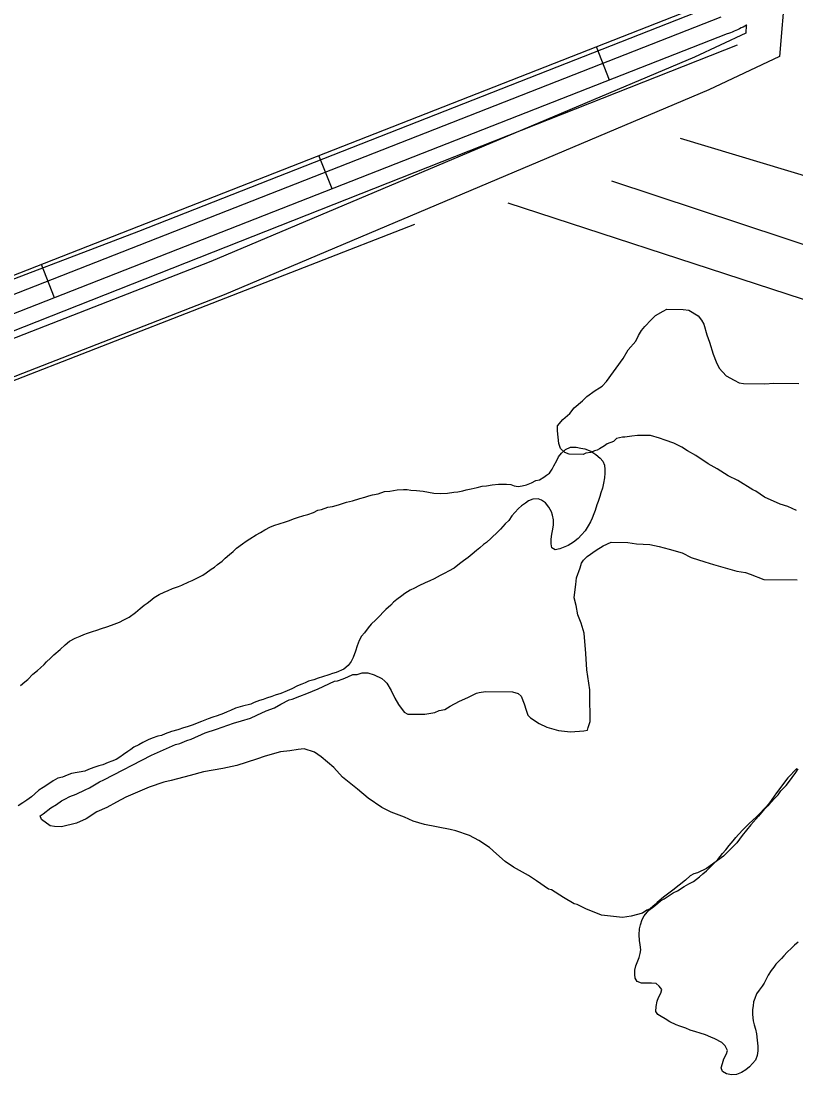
# Model space of a CAD drawing. Extents: x 3355677 to 3393573, y 612928 to 638357.
# Drawn here: x 3371697 to 3372347, y 626629 to 627513 of the extents above; entities that cross this region are included whole.
import ezdxf

# ---------------------------------------------------------------- set-up
doc = ezdxf.new("R2010")
doc.units = 0
for name, color, linetype in [('V-ROAD-CNTR', 7, 'Continuous'), ('V-SITE-VEGE', 7, 'Continuous'), ('V-TOPO-SHOR', 7, 'Continuous')]:
    doc.layers.add(name, color=color, linetype=linetype)

msp = doc.modelspace()

# ---------------------------------------------------------------- linework, layer by layer
at = {"layer": 'V-ROAD-CNTR'}
for p, q in [((3372190.75, 627463.34), (3372179.8, 627491.27)), ((3371957.99, 627372.11), (3371947.04, 627400.05)), ((3371725.22, 627280.89), (3371714.28, 627308.82))]:
    msp.add_line(p, q, dxfattribs=at)
for points in [[(3372338.05, 627539.85), (3372333.31, 627482.97), (3372274.06, 627455.09), (3371867.51, 627283.43), (3371381.57, 627093.95)], [(3372278.86, 627530.09), (3371375.65, 627176.11)], [(3372284.05, 627516.01), (3371381.8, 627162.41)], [(3372305.4, 627509.34), (3372304.85, 627502.73), (3372261.83, 627482.49), (3371856.23, 627311.23), (3371385.63, 627127.73), (3371367.43, 627140.47)], [(3372305.86, 627509.49), (3372305.55, 627509.31), (3372304.13, 627508.51), (3372302.65, 627507.72), (3372301.19, 627506.96), (3372299.64, 627506.2), (3372298.13, 627505.5), (3372296.67, 627504.84), (3372295.09, 627504.16), (3372293.54, 627503.53), (3372292.04, 627502.94), (3372290.44, 627502.35), (3372289.23, 627501.94), (3371387.94, 627148.71), (3371387.12, 627148.29), (3371384.71, 627147.12), (3371382.33, 627146.02), (3371379.92, 627144.95), (3371377.42, 627143.88), (3371374.97, 627142.91), (3371372.51, 627141.96), (3371370, 627141.06), (3371367.82, 627140.3)]]:
    msp.add_lwpolyline(points, dxfattribs=at)
at = {"layer": 'V-SITE-VEGE'}
for points in [[(3372182.35, 627154.12), (3372180.23, 627153.09), (3372178.11, 627152.58), (3372174.93, 627151.03), (3372170.71, 627150.54), (3372168.59, 627149.5), (3372156.98, 627149.61), (3372153.3, 627151.22), (3372149.64, 627154.43), (3372148.1, 627158.66), (3372147.14, 627169.22), (3372147.18, 627173.43), (3372151.45, 627178.67), (3372157.3, 627183.89), (3372161.03, 627188.61), (3372167.94, 627194.35), (3372171.67, 627198.01), (3372178.57, 627203.22), (3372182.28, 627205.29), (3372184.41, 627206.86), (3372188.14, 627210.52), (3372202.03, 627229.91), (3372206.31, 627237.25), (3372212.71, 627244.58), (3372214.87, 627249.31), (3372217.54, 627253.51), (3372220.21, 627256.65), (3372225.53, 627262.4), (3372229.26, 627266.06), (3372235.62, 627269.7), (3372238.8, 627271.25), (3372252.52, 627271.12), (3372257.26, 627270.55), (3372265.13, 627265.73), (3372267.73, 627262.02), (3372269.81, 627258.83), (3372272.37, 627249.84), (3372274.42, 627243.49), (3372277.5, 627233.44), (3372280.08, 627227.09), (3372282.66, 627221.79), (3372288.41, 627215.4), (3372295.23, 627211.65), (3372299.43, 627209.5), (3372303.12, 627208.94), (3372321.06, 627208.78), (3372328.45, 627209.24), (3372349.54, 627209.05)], [(3372347.52, 627102.5), (3372340.16, 627105.74), (3372333.85, 627107.91), (3372320.72, 627113.83), (3372313.38, 627118.64), (3372310.75, 627119.72), (3372298.16, 627127.75), (3372290.29, 627131.51), (3372280.84, 627137.4), (3372273.5, 627141.69), (3372263, 627148.64), (3372256.18, 627152.4), (3372251.46, 627155.6), (3372244.64, 627158.83), (3372237.27, 627161.54), (3372232.54, 627163.16), (3372225.18, 627165.34), (3372214.1, 627165.44), (3372209.35, 627164.96), (3372203.53, 627163.95), (3372201.43, 627163.97), (3372196.67, 627162.96), (3372194.01, 627160.35), (3372188.71, 627158.29), (3372186.59, 627156.72), (3372182.35, 627154.12)], [(3372119.21, 626940.52), (3372120.74, 626935.24), (3372122.28, 626931), (3372124.37, 626928.87), (3372131.71, 626924.06), (3372138.02, 626920.83), (3372148.01, 626918.11), (3372158.03, 626916.96), (3372169.12, 626917.91), (3372172.28, 626918.41), (3372172.83, 626920.52), (3372174.46, 626925.78), (3372174.52, 626932.11), (3372174.08, 626942.13), (3372174.17, 626952.16), (3372171.69, 626969.06), (3372170.76, 626982.78), (3372169.33, 626999.68), (3372166.77, 627008.14), (3372164.2, 627015.02), (3372162.69, 627022.95), (3372161.16, 627029.29), (3372161.19, 627031.93), (3372162.32, 627040.36), (3372162.9, 627046.16), (3372166.14, 627054.57), (3372167.23, 627058.25), (3372168.83, 627060.87), (3372172.03, 627064.01), (3372179.46, 627069.22), (3372185.3, 627072.86), (3372192.18, 627075.96), (3372205.9, 627075.83), (3372213.27, 627074.71), (3372224.35, 627074.09), (3372232.24, 627072.43), (3372240.66, 627070.24), (3372251.71, 627066.98), (3372259.06, 627063.22), (3372270.63, 627059.42), (3372278, 627057.24), (3372297.47, 627051.79), (3372304.84, 627050.67), (3372308.52, 627049.05), (3372320.09, 627044.73), (3372348.04, 627044.47)], [(3372090.15, 626819.98), (3372081.23, 626825.87), (3372073.36, 626830.16), (3372061.79, 626833.96), (3372057.05, 626835.06), (3372035.46, 626839.47), (3372025.99, 626842.2), (3372018.64, 626845.43), (3372007.6, 626849.75), (3371999.72, 626853.52), (3371988.19, 626861.53), (3371979.29, 626869), (3371966.72, 626879.14), (3371959.41, 626887.12), (3371948.94, 626896.18), (3371943.17, 626899.93), (3371934.75, 626902.64), (3371929.47, 626902.16), (3371922.61, 626901.17), (3371914.69, 626900.19), (3371901.99, 626896.61), (3371894.58, 626894.04), (3371878.18, 626888.91), (3371866.55, 626886.38), (3371850.17, 626883.37), (3371839.07, 626880.3), (3371823.21, 626876.23), (3371816.86, 626874.7), (3371804.69, 626870.59), (3371785.1, 626862.33), (3371777.15, 626858.18), (3371769.19, 626853.51), (3371760.72, 626849.89), (3371751.7, 626844.17), (3371743.75, 626840.55), (3371731.06, 626837.5), (3371725.26, 626837.56), (3371721.57, 626838.11), (3371714.24, 626843.46), (3371713.21, 626846.63), (3371715.86, 626848.19), (3371722.24, 626853.41), (3371727.01, 626856.01), (3371731.26, 626859.13), (3371733.91, 626860.69), (3371738.15, 626862.76), (3371743.44, 626864.82), (3371750.86, 626868.45), (3371754.57, 626870), (3371763.06, 626875.19), (3371766.77, 626876.74), (3371806.52, 626897.48), (3371826.64, 626906.27), (3371830.35, 626907.29), (3371836.17, 626909.87), (3371839.87, 626910.89), (3371851.53, 626916.06), (3371861.05, 626919.14), (3371875.34, 626924.29), (3371882.22, 626926.33), (3371889.62, 626928.38), (3371894.92, 626930.96), (3371902.87, 626934.58), (3371909.75, 626937.16), (3371915.05, 626940.28), (3371921.94, 626943.91), (3371924.58, 626944.41), (3371930.94, 626946.99), (3371936.76, 626949.05), (3371946.29, 626953.18), (3371960.06, 626959.38), (3371962.71, 626959.89), (3371967.47, 626961.42), (3371971.18, 626962.97), (3371975.42, 626965.05), (3371979.1, 626965.01), (3371983.34, 626966.56), (3371988.09, 626966.52), (3371993.35, 626964.88), (3371999.65, 626961.66), (3372002.27, 626959.53), (3372003.83, 626957.93), (3372007.47, 626951.57), (3372010.58, 626945.21), (3372013.69, 626939.9), (3372018.38, 626933.53), (3372021.53, 626931.92), (3372035.78, 626931.79), (3372044.23, 626933.29), (3372047.94, 626934.84), (3372052.69, 626935.86), (3372056.94, 626938.45), (3372064.89, 626942.6), (3372071.77, 626945.7), (3372079.19, 626949.33), (3372081.31, 626949.84), (3372086.59, 626950.85), (3372109.27, 626950.64), (3372114.01, 626949.01), (3372116.62, 626946.88), (3372119.21, 626940.52)], [(3372347.66, 626886.22), (3372340.2, 626878.37), (3372330.59, 626865.8), (3372324.71, 626857.41), (3372315.64, 626846.42), (3372309.24, 626839.09), (3372301.78, 626830.19), (3372297.5, 626823.9), (3372286.32, 626812.92), (3372271.98, 626802.5), (3372264.57, 626798.88), (3372261.39, 626797.85), (3372258.21, 626796.3), (3372254.49, 626792.64), (3372243.86, 626784.3), (3372235.89, 626778.56), (3372230.58, 626773.87), (3372228.98, 626772.3), (3372224.72, 626768.64), (3372222.08, 626767.61), (3372218.36, 626765.01), (3372208.84, 626762.46), (3372201.45, 626761.47), (3372184.06, 626763.21), (3372170.92, 626768.61), (3372163.57, 626772.37), (3372160.93, 626772.92), (3372152.02, 626778.28), (3372142.05, 626784.7), (3372139.42, 626785.25), (3372129.46, 626792.2), (3372122.64, 626796.48), (3372110.04, 626803.45), (3372103.23, 626808.26), (3372095.9, 626814.66), (3372090.15, 626819.98)]]:
    msp.add_lwpolyline(points, dxfattribs=at)
at = {"layer": 'V-TOPO-SHOR'}
for p, q in [((3371383.6, 627131.89), (3372298.03, 627492.85)), ((3371618.22, 627183.03), (3372027.31, 627342.45))]:
    msp.add_line(p, q, dxfattribs=at)
for points in [[(3372535.66, 628247.85), (3372535.66, 628220.78), (3372325.1, 627574.07), (3372313.07, 627540.98), (3372285.99, 627528.95), (3371795.69, 627336.44), (3371338.48, 627161.97), (3371305.39, 627158.97), (3371278.32, 627161.97), (3371230.19, 627177.01), (3371221.17, 627171), (3371212.14, 627158.97), (3371133.94, 626963.45), (3371103.86, 626882.23)], [(3372249.9, 627414.64), (3372499.56, 627339.44), (3372517.61, 627348.47)], [(3372577.77, 627261.24), (3372556.71, 627258.23), (3372192.75, 627378.55)], [(3372105.51, 627360.5), (3372547.69, 627216.12), (3372580.78, 627216.12)], [(3371840.85, 627043.78), (3371846.85, 627046.98), (3371849.68, 627048.4), (3371852.5, 627050.17), (3371856.74, 627053.36), (3371859.56, 627055.14), (3371862.03, 627057.27), (3371865.91, 627060.1), (3371868.38, 627062.58), (3371871.91, 627065.77), (3371875.09, 627068.26), (3371877.91, 627071.09), (3371882.85, 627074.64), (3371886.03, 627076.77), (3371889.2, 627078.9), (3371894.5, 627082.09), (3371898.03, 627084.22), (3371901.56, 627086.35), (3371906.5, 627088.84), (3371910.04, 627090.26), (3371913.57, 627091.33), (3371918.87, 627093.11), (3371922.4, 627094.18), (3371925.58, 627095.6), (3371929.11, 627096.67), (3371934.41, 627098.45), (3371937.59, 627099.16), (3371942.54, 627100.94), (3371946.07, 627102.72), (3371949.25, 627103.43), (3371954.55, 627105.21), (3371958.44, 627105.93), (3371963.38, 627107.35), (3371970.09, 627109.49), (3371975.04, 627110.56), (3371981.4, 627112.7), (3371985.64, 627113.77), (3371988.82, 627114.83), (3371992, 627115.55), (3371996.59, 627116.62), (3372001.89, 627118.4), (3372006.48, 627118.77), (3372012.49, 627119.84), (3372017.79, 627120.21), (3372020.98, 627120.21), (3372024.16, 627119.52), (3372028.76, 627119.17), (3372034.42, 627118.83), (3372039.01, 627117.78), (3372043.26, 627117.08), (3372048.56, 627116.74), (3372054.92, 627117.11), (3372060.23, 627117.83), (3372063.41, 627118.19), (3372067.65, 627118.91), (3372070.47, 627119.97), (3372074.71, 627120.69), (3372079.66, 627121.77), (3372083.9, 627122.84), (3372087.43, 627123.2), (3372092.38, 627123.92), (3372097.69, 627124.64), (3372101.22, 627124.65), (3372104.4, 627124.65), (3372107.94, 627124.31), (3372110.77, 627123.25), (3372113.95, 627122.55), (3372117.49, 627123.27), (3372121.02, 627123.98), (3372125.26, 627125.76), (3372128.79, 627127.54), (3372131.97, 627128.25), (3372135.5, 627130.38), (3372137.97, 627132.16), (3372140.44, 627133.93), (3372142.55, 627137.11), (3372143.96, 627139.95), (3372146.43, 627144.55), (3372147.83, 627147.38), (3372150.3, 627150.57), (3372153.83, 627153.76), (3372158.07, 627155.54), (3372162.66, 627155.55), (3372166.56, 627154.85), (3372170.09, 627154.15), (3372175.04, 627152.39), (3372179.29, 627149.57), (3372182.84, 627146.4), (3372184.96, 627143.93), (3372186.39, 627140.4), (3372186.75, 627136.86), (3372186.75, 627133.68), (3372186.41, 627129.79), (3372185.71, 627125.55), (3372184.66, 627121.31), (3372183.26, 627117.41), (3372182.56, 627114.23), (3372181.16, 627109.98), (3372180.1, 627107.15), (3372178.7, 627102.55), (3372177.64, 627099.72)], [(3372177.64, 627099.72), (3372176.24, 627096.18), (3372174.83, 627093), (3372172.71, 627089.81), (3372170.25, 627085.56), (3372167.08, 627082.02), (3372164.26, 627079.19), (3372160.37, 627075.99), (3372156.14, 627073.16), (3372151.9, 627071.38), (3372149.07, 627070.31), (3372145.19, 627069.59), (3372142.36, 627071.36), (3372141.64, 627074.54), (3372141.63, 627078.43), (3372142.33, 627082.67), (3372143.02, 627086.91), (3372143.72, 627090.45), (3372143.71, 627094.69), (3372143, 627098.58), (3372141.93, 627101.41), (3372139.8, 627105.29), (3372136.96, 627108.82), (3372133.78, 627111.29), (3372130.95, 627112.34), (3372126.35, 627111.98), (3372122.82, 627110.55), (3372120.35, 627108.78), (3372116.82, 627106.3), (3372114.35, 627104.17), (3372111.18, 627100.98), (3372108.71, 627098.15), (3372106.24, 627094.25), (3372103.06, 627091.42), (3372099.19, 627086.81), (3372097.07, 627084.68), (3372091.43, 627079.37), (3372087.55, 627075.83), (3372085.08, 627074.05), (3372081.9, 627071.21), (3372079.08, 627069.09), (3372075.55, 627065.9), (3372072.02, 627063.06), (3372068.14, 627060.22), (3372064.96, 627057.74), (3372060.37, 627054.19), (3372055.79, 627051.71), (3372052.61, 627049.93), (3372048.72, 627048.16), (3372043.78, 627045.32), (3372039.89, 627043.54), (3372036.01, 627041.76), (3372030.71, 627039.28), (3372027.18, 627037.5), (3372023.65, 627035.72), (3372019.06, 627032.89), (3372016.59, 627031.11), (3372012.35, 627027.92), (3372009.53, 627025.79), (3372007.42, 627023.31), (3372003.18, 627019.42), (3372000.71, 627016.93), (3371998.24, 627014.45), (3371994.72, 627010.91), (3371990.84, 627007.36), (3371988.37, 627004.18), (3371985.2, 626999.93), (3371982.73, 626997.09), (3371980.62, 626993.55), (3371979.21, 626988.95), (3371977.81, 626984.71), (3371975.7, 626979.4), (3371973.94, 626975.86), (3371971.47, 626972.67), (3371967.95, 626969.48), (3371961.59, 626966.64), (3371958.41, 626965.93), (3371955.23, 626964.86), (3371949.93, 626963.08), (3371946.4, 626962.01), (3371942.86, 626960.59), (3371938.27, 626959.52), (3371935.45, 626958.09), (3371932.62, 626957.03), (3371929.09, 626955.6), (3371924.15, 626953.12), (3371920.26, 626951.34), (3371914.96, 626949.21), (3371910.37, 626947.78), (3371907.54, 626946.71), (3371902.95, 626945.29), (3371900.12, 626944.22), (3371897.3, 626943.16), (3371892.71, 626941.73), (3371889.88, 626940.31), (3371882.81, 626938.53), (3371877.16, 626936.74), (3371872.93, 626934.97), (3371870.1, 626933.9), (3371866.92, 626932.48), (3371861.62, 626930.34)], [(3371696.81, 626955.77), (3371700.34, 626958.96), (3371702.81, 626960.73), (3371707.04, 626965.34), (3371710.93, 626968.53), (3371713.4, 626970.66), (3371716.57, 626973.49), (3371718.69, 626975.62), (3371721.86, 626978.81), (3371724.68, 626981.64), (3371729.98, 626985.9), (3371734.21, 626989.79), (3371737.74, 626992.98), (3371742.68, 626995.47), (3371746.92, 626997.25), (3371749.74, 626998.67), (3371752.92, 626999.74), (3371757.16, 627001.16), (3371760.69, 627002.23), (3371764.58, 627003.65), (3371769.17, 627005.08), (3371773.06, 627006.5), (3371779.77, 627008.99), (3371783.3, 627010.77), (3371787.89, 627013.25), (3371793.19, 627017.16), (3371797.07, 627020.35), (3371800.6, 627023.18), (3371803.07, 627024.96), (3371805.54, 627026.73), (3371808.71, 627029.57), (3371812.95, 627032.05), (3371817.19, 627034.18), (3371820.72, 627035.6), (3371824.25, 627037.03), (3371829.2, 627038.81), (3371832.02, 627039.87), (3371838.02, 627042.71), (3371840.85, 627043.78)], [(3371861.62, 626930.34), (3371858.09, 626929.28), (3371854.2, 626927.85), (3371848.55, 626925.72), (3371845.02, 626924.3), (3371841.49, 626922.87), (3371836.54, 626921.09), (3371833.36, 626920.38), (3371828.77, 626918.6), (3371823.47, 626917.17), (3371818.17, 626915.4), (3371814.99, 626913.97), (3371811.81, 626913.26), (3371807.22, 626911.83), (3371803.69, 626910.41), (3371799.45, 626907.93), (3371795.92, 626906.15), (3371791.68, 626904.02), (3371789.21, 626902.25), (3371786.74, 626900.47), (3371783.21, 626897.99), (3371780.04, 626895.86), (3371776.86, 626893.73), (3371773.33, 626892.31), (3371770.15, 626891.24), (3371765.91, 626889.46), (3371762.38, 626888.4), (3371758.14, 626886.97), (3371753.9, 626885.55), (3371750.72, 626884.13), (3371739.41, 626881.98)], [(3372275.56, 626804.04), (3372278.38, 626806.87), (3372281.55, 626810.06), (3372285.43, 626815.02), (3372288.25, 626818.21), (3372291.07, 626821.75), (3372294.24, 626825.65), (3372296.71, 626828.48), (3372298.83, 626830.96), (3372302.71, 626835.21), (3372305.17, 626837.69), (3372307.64, 626839.82), (3372311.17, 626843.36), (3372313.64, 626845.49), (3372316.46, 626848.33), (3372321.05, 626852.93), (3372324.22, 626855.77), (3372328.81, 626860.73), (3372331.98, 626864.27), (3372334.45, 626867.46), (3372338.68, 626872.07), (3372341.5, 626875.61), (3372343.97, 626878.8), (3372346.79, 626883.04), (3372348.9, 626885.88)], [(3371739.41, 626881.98), (3371735.88, 626880.56), (3371731.99, 626879.13), (3371728.11, 626878.06), (3371724.22, 626875.93), (3371719.63, 626872.74), (3371715.75, 626870.26), (3371712.22, 626868.13), (3371708.69, 626864.94), (3371705.87, 626862.46), (3371701.99, 626859.62), (3371698.81, 626857.49), (3371694.93, 626855.01)], [(3372348.89, 626740.57), (3372345.71, 626738.09), (3372343.24, 626735.61), (3372339.71, 626732.42), (3372336.89, 626729.23), (3372334.77, 626727.11), (3372330.19, 626722.15), (3372328.43, 626719.67), (3372326.31, 626716.83), (3372323.85, 626712.94), (3372322.09, 626709.75), (3372320.33, 626706.21), (3372318.57, 626703.73), (3372316.1, 626700.55), (3372313.99, 626697.36), (3372312.58, 626693.47), (3372311.53, 626690.64), (3372311.18, 626687.45), (3372310.48, 626684.27), (3372310.49, 626680.03), (3372311.21, 626674.73), (3372311.93, 626671.55), (3372313, 626667.66), (3372314.07, 626663.77), (3372314.43, 626658.47), (3372315.15, 626653.52), (3372315.16, 626649.64), (3372314.46, 626645.74), (3372313.06, 626641.85), (3372310.59, 626639.02), (3372308.12, 626636.19), (3372304.94, 626633.7), (3372301.41, 626631.57), (3372297.17, 626629.8), (3372292.93, 626629.43), (3372288.69, 626630.48), (3372285.5, 626632.24), (3372284.44, 626635.42), (3372285.49, 626638.96), (3372286.54, 626642.85), (3372288.65, 626647.1), (3372289.7, 626649.93), (3372287.57, 626653.81), (3372284.74, 626656.64), (3372279.08, 626659.8), (3372275.54, 626661.21), (3372271.29, 626662.97), (3372266.69, 626664.37), (3372263.15, 626665.42), (3372258.2, 626666.83), (3372254.66, 626668.58), (3372249.71, 626670.34), (3372246.52, 626671.39), (3372241.21, 626673.86), (3372237.32, 626676.32), (3372234.13, 626678.44), (3372231.3, 626680.2), (3372229.53, 626682.67), (3372229.87, 626686.91), (3372230.57, 626691.16), (3372231.62, 626694.34), (3372233.73, 626697.88), (3372234.43, 626701.06), (3372232.3, 626703.89), (3372229.83, 626706), (3372225.93, 626706.34), (3372220.63, 626706.33), (3372217.45, 626706.33), (3372213.91, 626707.73), (3372212.14, 626710.56), (3372211.78, 626713.74), (3372211.77, 626717.27), (3372212.82, 626720.81), (3372213.87, 626723.64), (3372215.63, 626727.89), (3372216.33, 626731.07), (3372217.03, 626734.26), (3372216.31, 626738.5), (3372215.95, 626742.03), (3372215.59, 626746.98), (3372215.93, 626751.93), (3372216.63, 626755.11), (3372218.03, 626759.71), (3372219.79, 626762.9), (3372223.67, 626767.5), (3372227.91, 626770.7), (3372231.08, 626773.53), (3372233.55, 626775.3), (3372236.38, 626777.08), (3372240.61, 626779.92), (3372244.14, 626782.05), (3372247.67, 626783.82), (3372253.32, 626787.37), (3372257.21, 626789.5), (3372261.09, 626791.63), (3372266.03, 626795.53), (3372268.85, 626798.01), (3372272.03, 626800.5), (3372275.56, 626804.04)]]:
    msp.add_lwpolyline(points, dxfattribs=at)

doc.saveas('drawing.dxf')
